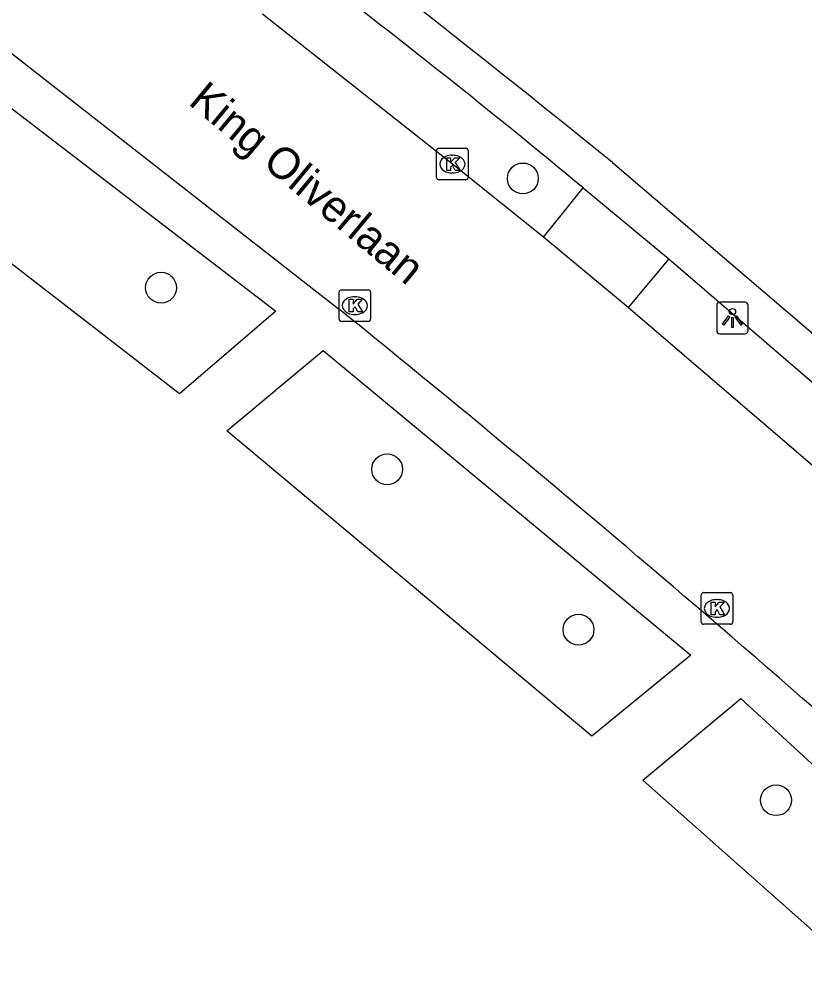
# Model space of a CAD drawing. Extents: x 160457 to 162082, y 388340 to 389736.
# Drawn here: x 160803.31 to 160828.2, y 389266.53 to 389296.92 of the extents above; entities that cross this region are included whole.
import ezdxf

# ---------------------------------------------------------------- set-up
doc = ezdxf.new("R2010")
doc.units = 0
for name, color, linetype in [('IMGEO_Boom', 7, 'Continuous'), ('IMGEO_Groenvoorziening', 7, 'Continuous'), ('IMGEO_Kolk', 7, 'Continuous'), ('IMGEO_Lichtpunt', 7, 'Continuous'), ('IMGEO_Openbare_ruimte_label', 7, 'Continuous'), ('IMGEO_Rijbaan_lokaal_gesloten', 7, 'Continuous'), ('IMGEO_Voetpad_open', 7, 'Continuous')]:
    doc.layers.add(name, color=color, linetype=linetype)

msp = doc.modelspace()

# ---------------------------------------------------------------- linework, layer by layer
at = {"layer": 'IMGEO_Boom'}
for centre in [(160819.268, 389291.869), (160807.804, 389288.405), (160814.968, 389282.649), (160821.032, 389277.565), (160827.292, 389272.16)]:
    msp.add_circle(centre, 0.489, dxfattribs=at)
at = {"layer": 'IMGEO_Groenvoorziening'}
for points in [[(160808.39, 389285.043), (160796.546, 389294.203), (160799.577, 389296.763), (160811.44, 389287.659), (160808.39, 389285.043)], [(160821.454, 389274.192), (160809.885, 389283.865), (160812.945, 389286.419), (160824.593, 389276.755), (160821.454, 389274.192)], [(160833.929, 389263.171), (160823.069, 389272.792), (160826.176, 389275.379), (160837.102, 389265.337)]]:
    msp.add_lwpolyline(points, dxfattribs=at)
at = {"layer": 'IMGEO_Kolk'}
for p, q in [((160816.535, 389291.898), (160816.535, 389292.75)), ((160816.61, 389292.824), (160817.462, 389292.824)), ((160817.023, 389292.604), (160817.048, 389292.604)), ((160817.536, 389292.75), (160817.536, 389291.898)), ((160817.046, 389292.044), (160817.021, 389292.044)), ((160817.462, 389291.824), (160816.61, 389291.824)), ((160813.443, 389287.411), (160813.443, 389288.263)), ((160813.518, 389288.337), (160814.37, 389288.337)), ((160813.931, 389288.117), (160813.956, 389288.117)), ((160814.444, 389288.263), (160814.444, 389287.411)), ((160813.954, 389287.557), (160813.929, 389287.557)), ((160814.37, 389287.337), (160813.518, 389287.337)), ((160824.918, 389277.813), (160824.918, 389278.665)), ((160824.993, 389278.739), (160825.845, 389278.739)), ((160825.919, 389278.665), (160825.919, 389277.813)), ((160825.406, 389278.519), (160825.431, 389278.519)), ((160825.845, 389277.739), (160824.993, 389277.739)), ((160825.429, 389277.959), (160825.404, 389277.959))]:
    msp.add_line(p, q, dxfattribs=at)
for points in [[(160816.535, 389291.898), (160816.535, 389292.75)], [(160816.61, 389292.824), (160817.462, 389292.824)], [(160817.536, 389292.75), (160817.536, 389291.898)], [(160816.856, 389292.524), (160816.979, 389292.524), (160816.979, 389292.373), (160817.109, 389292.524), (160817.273, 389292.524), (160817.127, 389292.373), (160817.28, 389292.124), (160817.128, 389292.124), (160817.043, 389292.288), (160816.979, 389292.221), (160816.979, 389292.124), (160816.856, 389292.124), (160816.856, 389292.524)], [(160817.462, 389291.824), (160816.61, 389291.824)], [(160813.443, 389287.411), (160813.443, 389288.263)], [(160813.518, 389288.337), (160814.37, 389288.337)], [(160813.764, 389288.037), (160813.887, 389288.037), (160813.887, 389287.886), (160814.017, 389288.037), (160814.181, 389288.037), (160814.035, 389287.886), (160814.188, 389287.637), (160814.036, 389287.637), (160813.951, 389287.801), (160813.887, 389287.734), (160813.887, 389287.637), (160813.764, 389287.637), (160813.764, 389288.037)], [(160814.444, 389288.263), (160814.444, 389287.411)], [(160814.37, 389287.337), (160813.518, 389287.337)], [(160824.918, 389277.813), (160824.918, 389278.665)], [(160824.993, 389278.739), (160825.845, 389278.739)], [(160825.919, 389278.665), (160825.919, 389277.813)], [(160825.239, 389278.439), (160825.362, 389278.439), (160825.362, 389278.288), (160825.492, 389278.439), (160825.656, 389278.439), (160825.51, 389278.288), (160825.663, 389278.039), (160825.511, 389278.039), (160825.426, 389278.203), (160825.362, 389278.136), (160825.362, 389278.039), (160825.239, 389278.039), (160825.239, 389278.439)], [(160825.845, 389277.739), (160824.993, 389277.739)]]:
    msp.add_lwpolyline(points, dxfattribs=at)
for centre, start, end in [((160816.612, 389292.748), 91.552, 178.448), ((160816.612, 389292.748), 91.552, 178.448), ((160817.46, 389292.748), 1.552, 88.448), ((160817.46, 389292.748), 1.552, 88.448), ((160816.612, 389291.9), 181.552, 268.448), ((160816.612, 389291.9), 181.552, 268.448), ((160817.46, 389291.9), 271.552, 358.448), ((160817.46, 389291.9), 271.552, 358.448), ((160813.52, 389288.261), 91.552, 178.448), ((160813.52, 389288.261), 91.552, 178.448), ((160814.368, 389288.261), 1.552, 88.448), ((160814.368, 389288.261), 1.552, 88.448), ((160813.52, 389287.413), 181.552, 268.448), ((160813.52, 389287.413), 181.552, 268.448), ((160814.368, 389287.413), 271.552, 358.448), ((160814.368, 389287.413), 271.552, 358.448), ((160824.995, 389278.663), 91.552, 178.448), ((160824.995, 389278.663), 91.552, 178.448), ((160825.843, 389278.663), 1.552, 88.448), ((160825.843, 389278.663), 1.552, 88.448), ((160824.995, 389277.815), 181.552, 268.448), ((160824.995, 389277.815), 181.552, 268.448), ((160825.843, 389277.815), 271.552, 358.448), ((160825.843, 389277.815), 271.552, 358.448)]:
    msp.add_arc(centre, 0.0765, start, end, dxfattribs=at)
for centre, major_axis, ratio, start_param, end_param in [((160817.022, 389292.324), (-0.387, 0.002), 0.722429, 4.712389, 7.853982), ((160817.047, 389292.324), (-0.39, 0.002), 0.717154, 1.570796, 4.712389), ((160813.93, 389287.837), (-0.387, 0.002), 0.722429, 4.712389, 7.853982), ((160813.955, 389287.837), (-0.39, 0.002), 0.717154, 1.570796, 4.712389), ((160825.405, 389278.239), (-0.387, 0.002), 0.722429, 4.712389, 7.853982), ((160825.43, 389278.239), (-0.39, 0.002), 0.717154, 1.570796, 4.712389)]:
    msp.add_ellipse(centre, major_axis=major_axis, ratio=ratio, start_param=start_param, end_param=end_param, dxfattribs=at)
at = {"layer": 'IMGEO_Lichtpunt'}
for p, q in [((160825.412, 389287.849), (160825.412, 389287.042)), ((160825.412, 389287.849), (160825.412, 389287.042)), ((160826.314, 389287.944), (160825.506, 389287.944)), ((160826.314, 389287.944), (160825.506, 389287.944)), ((160826.408, 389287.042), (160826.408, 389287.849)), ((160826.408, 389287.042), (160826.408, 389287.849)), ((160825.506, 389286.948), (160826.314, 389286.948)), ((160825.506, 389286.948), (160826.314, 389286.948))]:
    msp.add_line(p, q, dxfattribs=at)
for points in [[(160825.786, 389287.513), (160825.825, 389287.485), (160825.637, 389287.223), (160825.599, 389287.25), (160825.786, 389287.513)], [(160825.888, 389287.465), (160825.935, 389287.465), (160825.935, 389287.143), (160825.888, 389287.143), (160825.888, 389287.465)], [(160825.998, 389287.485), (160826.036, 389287.512), (160826.223, 389287.25), (160826.184, 389287.222), (160825.998, 389287.485)]]:
    msp.add_lwpolyline(points, dxfattribs=at)
msp.add_circle((160825.911, 389287.647), 0.0994, dxfattribs=at)
for centre, start, end in [((160825.506, 389287.849), 90, 180), ((160825.506, 389287.849), 90, 180), ((160826.314, 389287.849), 0, 90), ((160826.314, 389287.849), 0, 90), ((160825.506, 389287.042), 180, 270), ((160825.506, 389287.042), 180, 270), ((160826.314, 389287.042), 270, 0), ((160826.314, 389287.042), 270, 360)]:
    msp.add_arc(centre, 0.0946, start, end, dxfattribs=at)
at = {"layer": 'IMGEO_Rijbaan_lokaal_gesloten'}
for points in [[(160819.926, 389290.007), (160817.038, 389292.325), (160811.023, 389297.071)], [(160802.533, 389296.244), (160813.417, 389287.75)], [(160822.607, 389287.776), (160819.926, 389290.007)], [(160834.418, 389277.613), (160829.128, 389282.19), (160822.607, 389287.776)]]:
    msp.add_lwpolyline(points, dxfattribs=at)
msp.add_arc((160496.205, 388895.143), 504.741, 47.4825, 51.06308, dxfattribs=at)
at = {"layer": 'IMGEO_Voetpad_open'}
for points in [[(160822.114, 389292.369), (160835.986, 389280.514)], [(160819.926, 389290.007), (160821.184, 389291.57)], [(160821.184, 389291.57), (160823.895, 389289.324)], [(160823.895, 389289.324), (160822.607, 389287.776)], [(160823.895, 389289.324), (160835.743, 389279.123)]]:
    msp.add_lwpolyline(points, dxfattribs=at)
for centre, radius, start, end in [((160384.668, 388750.884), 696.107, 51.066524, 52.547104), ((160651.151, 389086.453), 266.428, 50.34277, 52.79313)]:
    msp.add_arc(centre, radius, start, end, dxfattribs=at)

# ---------------------------------------------------------------- texts
at = {"layer": 'IMGEO_Openbare_ruimte_label'}
msp.add_text('King Oliverlaan', height=1, rotation=320.2751, dxfattribs=at).set_placement((160808.634, 389294.244))

doc.saveas('drawing.dxf')
